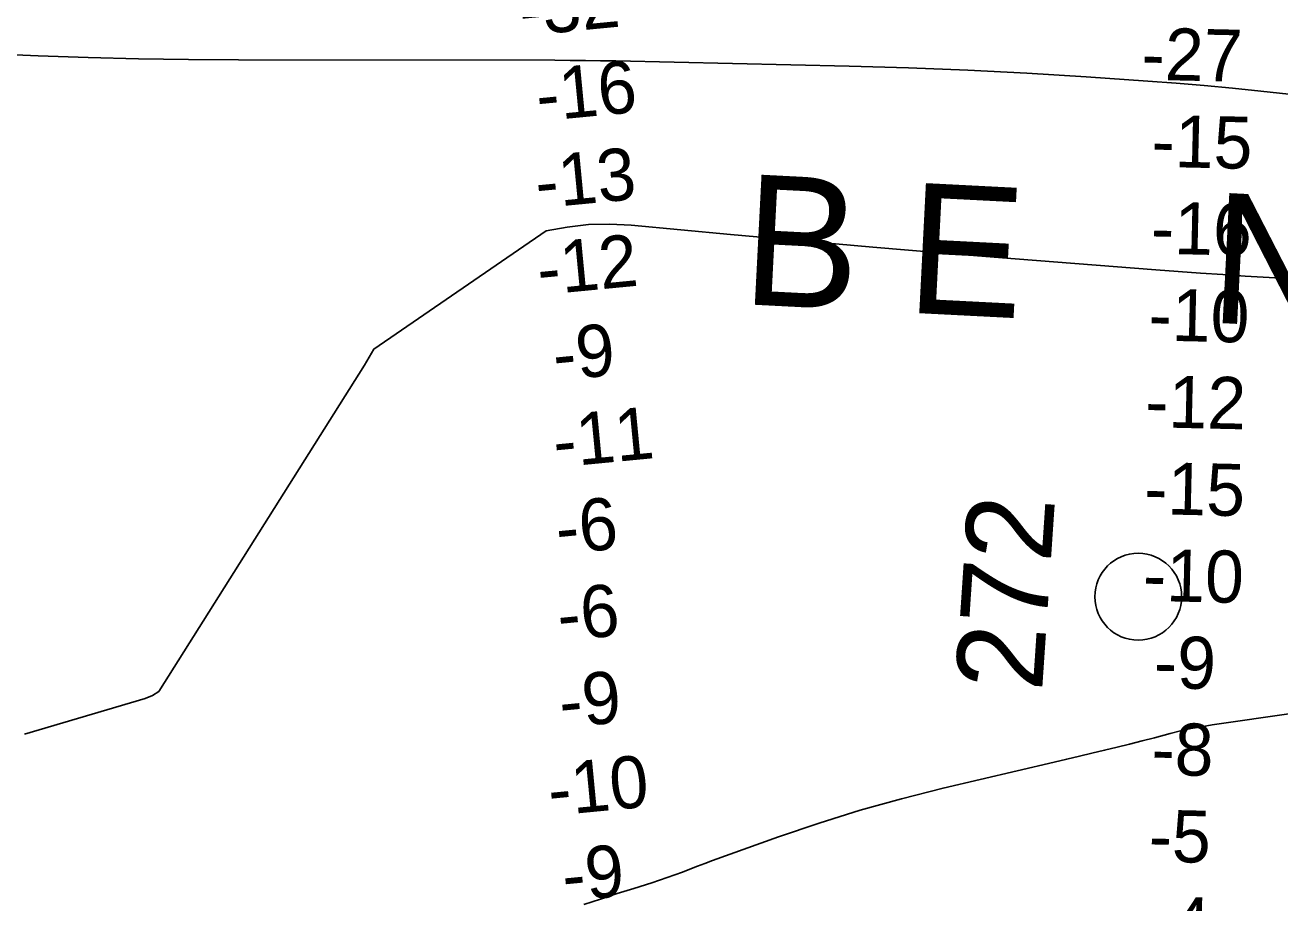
# Model space of a CAD drawing. Extents: x 3219052 to 3256913, y 800770 to 826146.
# Drawn here: x 3230665 to 3232109, y 816190 to 817201 of the extents above; entities that cross this region are included whole.
import ezdxf

# ---------------------------------------------------------------- set-up
doc = ezdxf.new("R2010")
doc.units = 0
for name, color, linetype in [('V-RIVR-IDEN', 7, 'Continuous'), ('V-RIVR-MILE', 7, 'Continuous'), ('V-RIVR-RANG', 7, 'Continuous'), ('V-TOPO-DPTH', 7, 'Continuous'), ('V-TOPO-MINR', 7, 'Continuous')]:
    doc.layers.add(name, color=color, linetype=linetype)

msp = doc.modelspace()

# ---------------------------------------------------------------- linework, layer by layer
at = {"layer": 'V-RIVR-MILE'}
msp.add_circle((3231946.1, 816542.4), 50, dxfattribs=at)
at = {"layer": 'V-TOPO-DPTH'}
for points in [[(3230626.2, 817167.6), (3230679.7, 817165.4), (3230737.3, 817163.4), (3230795, 817161.8), (3230852.6, 817161), (3230910.2, 817160.6), (3231274.6, 817160.2), (3231292.1, 817160.1), (3231309.6, 817160), (3231327.1, 817159.7), (3231344.6, 817159.4), (3231613.5, 817153.5), (3231681.7, 817151.5), (3231749.9, 817148.9), (3231818, 817145.3), (3231886.1, 817141), (3231957, 817136.1), (3231989.6, 817133.7), (3232022.1, 817131), (3232054.7, 817127.9), (3232087.2, 817124.6), (3232198.4, 817112.8)], [(3232198.4, 817112.8), (3232087.2, 817124.6), (3232054.7, 817127.9), (3232022.1, 817131), (3231989.6, 817133.7), (3231957, 817136.1), (3231886.1, 817141), (3231818, 817145.3), (3231749.9, 817148.9), (3231681.7, 817151.5), (3231613.5, 817153.5), (3231344.6, 817159.4), (3231327.1, 817159.7), (3231309.6, 817160), (3231292.1, 817160.1), (3231274.6, 817160.2), (3230910.2, 817160.6), (3230852.6, 817161), (3230795, 817161.8), (3230737.3, 817163.4), (3230679.7, 817165.4), (3230626.2, 817167.6)], [(3230664, 816384.1), (3230802.9, 816425), (3230811.2, 816428.6), (3230818.6, 816433.3), (3231055.3, 816809.2), (3231060.6, 816818.4), (3231065.9, 816827.5), (3231264.4, 816963.7), (3231288.8, 816968.1), (3231313.2, 816971), (3231337.8, 816971.4), (3231362.5, 816970.3), (3231476.7, 816959.6), (3231558.7, 816952.1), (3231640.6, 816944.9), (3231722.6, 816938), (3231804.6, 816931.4), (3231966.4, 816918.8), (3231992.1, 816916.8), (3232017.8, 816915), (3232043.5, 816913.3), (3232069.2, 816911.7), (3232192.8, 816904.5)], [(3232192.8, 816904.5), (3232069.2, 816911.7), (3232043.5, 816913.3), (3232017.8, 816915), (3231992.1, 816916.8), (3231966.4, 816918.8), (3231804.6, 816931.4), (3231722.6, 816938), (3231640.6, 816944.9), (3231558.7, 816952.1), (3231476.7, 816959.6), (3231362.5, 816970.3), (3231337.8, 816971.4), (3231313.2, 816971), (3231288.8, 816968.1), (3231264.4, 816963.7), (3231065.9, 816827.5), (3231060.6, 816818.4), (3231055.3, 816809.2), (3230818.6, 816433.3), (3230811.2, 816428.6), (3230802.9, 816425), (3230664, 816384.1)]]:
    msp.add_lwpolyline(points, dxfattribs=at)
at = {"layer": 'V-TOPO-MINR'}
for points in [[(3230626.2, 817167.6), (3230679.7, 817165.4), (3230737.3, 817163.4), (3230795, 817161.8), (3230852.6, 817161), (3230910.2, 817160.6), (3231274.6, 817160.2), (3231292.1, 817160.1), (3231309.6, 817160), (3231327.1, 817159.7), (3231344.6, 817159.4), (3231613.5, 817153.5), (3231681.7, 817151.5), (3231749.9, 817148.9), (3231818, 817145.3), (3231886.1, 817141), (3231957, 817136.1), (3231989.6, 817133.7), (3232022.1, 817131), (3232054.7, 817127.9), (3232087.2, 817124.6), (3232198.4, 817112.8)], [(3230664, 816384.1), (3230802.9, 816425), (3230811.2, 816428.6), (3230818.6, 816433.3), (3231055.3, 816809.2), (3231060.6, 816818.4), (3231065.9, 816827.5), (3231264.4, 816963.7), (3231288.8, 816968.1), (3231313.2, 816971), (3231337.8, 816971.4), (3231362.5, 816970.3), (3231476.7, 816959.6), (3231558.7, 816952.1), (3231640.6, 816944.9), (3231722.6, 816938), (3231804.6, 816931.4), (3231966.4, 816918.8), (3231992.1, 816916.8), (3232017.8, 816915), (3232043.5, 816913.3), (3232069.2, 816911.7), (3232192.8, 816904.5)], [(3231307.9, 816187.9), (3231327, 816194.2), (3231346.2, 816200.4), (3231365.5, 816206.5), (3231386.2, 816213), (3231395, 816215.9), (3231403.8, 816218.9), (3231412.6, 816222), (3231421.3, 816225.3), (3231429.9, 816228.7), (3231438.6, 816232), (3231447.3, 816235.2), (3231456.1, 816238.4), (3231531.8, 816265.7), (3231578.6, 816281.6), (3231625.8, 816296.5), (3231673.5, 816309.7), (3231721.5, 816321.9), (3231849.5, 816351.9), (3231863.9, 816355.3), (3231878.4, 816358.7), (3231892.8, 816362.1), (3231907.3, 816365.5), (3231921.7, 816369), (3231936.1, 816372.6), (3231950.5, 816376.3), (3231964.9, 816380), (3231982.7, 816384.8), (3231994.7, 816387.8), (3232006.8, 816390.5), (3232018.9, 816392.7), (3232031.2, 816394.7), (3232215.7, 816421.2)]]:
    msp.add_lwpolyline(points, dxfattribs=at)

# ---------------------------------------------------------------- texts
at = {"layer": 'V-RIVR-IDEN'}
for s, height, rotation, p in [('B E ', 150, 357.0699, (3231488.3, 816879.4)), (' N D', 150, 357.0699, (3231971.2, 816861.1)), ('272', 100, 86.133, (3231835.3, 816432.4))]:
    msp.add_text(s, height=height, rotation=rotation, dxfattribs=at).set_placement(p)
at = {"layer": 'V-RIVR-RANG'}
for s, rotation, p in [('-32', 5.5051, (3231235.8, 817188)), ('-27', 358.6916, (3231949.5, 817137.9)), ('-16', 5.5051, (3231255.5, 817089.7)), ('-15', 358.6916, (3231961, 817037.6)), ('-13', 5.5051, (3231254.5, 816989.5)), ('-16', 358.6916, (3231960.3, 816937.6)), ('-12', 5.5051, (3231256.7, 816889.6)), ('-10', 358.6916, (3231957.5, 816837.6)), ('-9', 5.5051, (3231274.8, 816791.1)), ('-12', 358.6916, (3231953.7, 816737.7)), ('-11', 5.5051, (3231275.1, 816691)), ('-15', 358.6916, (3231952.5, 816637.7)), ('-6', 5.5051, (3231278.1, 816591.1)), ('-10', 358.6916, (3231951.1, 816537.7)), ('-6', 5.5051, (3231279.9, 816491.2)), ('-9', 358.6916, (3231963.6, 816437.4)), ('-9', 5.5051, (3231282, 816391.2)), ('-8', 358.6916, (3231960.8, 816337.4)), ('-10', 5.5051, (3231269.2, 816289.8)), ('-5', 358.6916, (3231957.7, 816237.4)), ('-9', 5.5051, (3231285.5, 816191.2)), ('-4', 358.6916, (3231957.2, 816137.4))]:
    msp.add_text(s, height=60, rotation=rotation, dxfattribs=at).set_placement(p)

doc.saveas('drawing.dxf')
